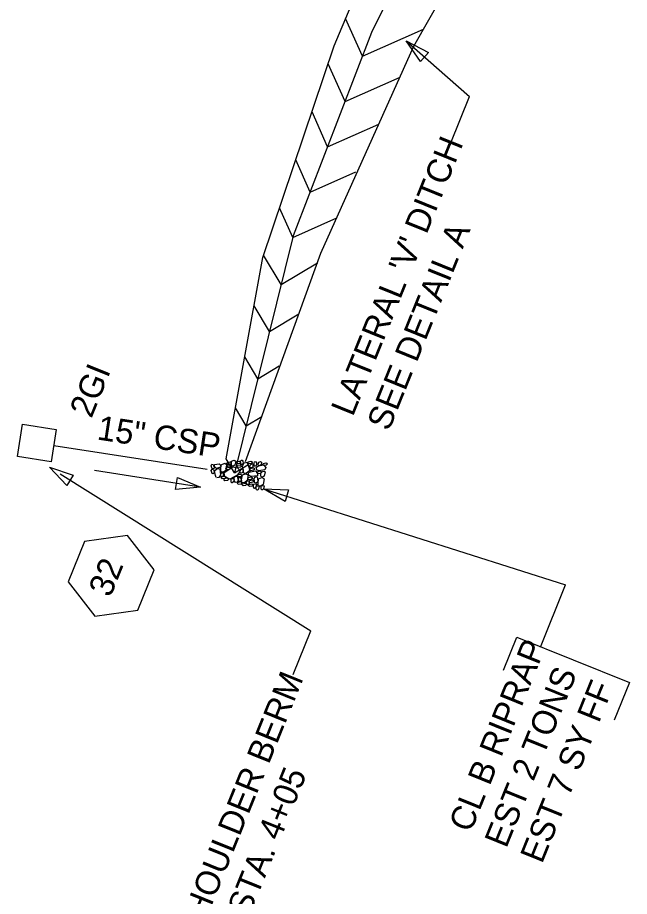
# Model space of a CAD drawing. Extents: x 2384780 to 2405432, y 547869 to 573706.
# Drawn here: x 2395497.8 to 2395623.6, y 556433.7 to 556614.5 of the extents above; entities that cross this region are included whole.
import ezdxf

# ---------------------------------------------------------------- set-up
doc = ezdxf.new("R2010")
doc.units = 0
for name, color, linetype in [('Old_Level_1', 7, 'Continuous'), ('Old_Level_18', 7, 'Continuous'), ('Old_Level_20', 7, 'Continuous'), ('Old_Level_5', 7, 'Continuous')]:
    doc.layers.add(name, color=color, linetype=linetype)

msp = doc.modelspace()

# ---------------------------------------------------------------- linework, layer by layer
at = {"layer": 'Old_Level_1'}
msp.add_line((2395505.22, 556526.47), (2395536.78, 556521.65), dxfattribs=at)
msp.add_lwpolyline([(2395504.71, 556523.16), (2395497.77, 556524.23), (2395498.79, 556530.86), (2395505.72, 556529.78)], close=True, dxfattribs=at)
at = {"layer": 'Old_Level_18'}
for p, q in [((2395568.7, 556606.57), (2395565.25, 556614.33)), ((2395568.7, 556606.57), (2395581.27, 556612.15)), ((2395565.12, 556597.25), (2395561.65, 556605.04)), ((2395565.12, 556597.25), (2395576.43, 556602.28)), ((2395561.53, 556587.94), (2395558.33, 556595.15)), ((2395561.53, 556587.94), (2395572.1, 556592.63)), ((2395557.95, 556578.62), (2395555, 556585.26)), ((2395557.95, 556578.62), (2395567.36, 556582.8)), ((2395554.37, 556569.31), (2395551.67, 556575.37)), ((2395554.37, 556569.31), (2395563.44, 556573.34)), ((2395552, 556559.61), (2395548.36, 556565.65)), ((2395552, 556559.61), (2395559.46, 556564.1)), ((2395549.59, 556549.92), (2395546.41, 556555.2)), ((2395549.59, 556549.92), (2395555.64, 556553.56)), ((2395547.19, 556540.23), (2395544.49, 556544.71)), ((2395547.19, 556540.23), (2395551.55, 556542.86)), ((2395544.79, 556530.55), (2395542.57, 556534.22)), ((2395544.79, 556530.55), (2395548, 556532.48)), ((2395542.38, 556520.86), (2395540.65, 556523.73)), ((2395542.38, 556520.86), (2395545.14, 556522.52))]:
    msp.add_line(p, q, dxfattribs=at)
for points in [[(2395611.85, 556696.54), (2395590.06, 556651.06), (2395570.57, 556611.44), (2395554.48, 556569.6), (2395542.38, 556520.86)], [(2395540.65, 556523.73), (2395548.23, 556565.15), (2395562.9, 556608.75), (2395577.98, 556644.57), (2395599.18, 556687.6), (2395600.79, 556691.46)], [(2395609.38, 556691.4), (2395590.06, 556651.06), (2395570.57, 556611.44), (2395554.48, 556569.6), (2395542.38, 556520.86)], [(2395544.64, 556523.22), (2395560.16, 556566.04), (2395579.3, 556608.68), (2395600.57, 556646.2), (2395623.19, 556691.16)]]:
    msp.add_lwpolyline(points, dxfattribs=at)
at = {"layer": 'Old_Level_20'}
for p in [(2395548.35, 556517.55), (2395605.31, 556484.99)]:
    msp.add_line(p, (2395610.49, 556497.8), dxfattribs=at)
for points in [[(2395538.02, 556522.6), (2395538.08, 556522.37), (2395538.26, 556521.82), (2395537.95, 556521.7), (2395537.76, 556521.71), (2395537.57, 556522.3), (2395537.72, 556522.62), (2395538.02, 556522.6)], [(2395539.59, 556522.12), (2395539.27, 556521.96), (2395538.66, 556521.79), (2395538.27, 556522.17), (2395538.3, 556522.57), (2395539.22, 556522.69), (2395539.5, 556522.47), (2395539.59, 556522.12)], [(2395539.65, 556521.03), (2395539.57, 556521.53), (2395539.66, 556522.54), (2395540.37, 556522.83), (2395540.76, 556522.59), (2395540.58, 556521.37), (2395540.12, 556521), (2395539.65, 556521.03)], [(2395541.73, 556522.85), (2395541.53, 556522.64), (2395541.03, 556522.58), (2395540.82, 556522.81), (2395540.88, 556523), (2395541.46, 556523.14), (2395541.64, 556523.05), (2395541.73, 556522.85)], [(2395541.8, 556522.27), (2395541.56, 556522.07), (2395541.08, 556522.04), (2395540.86, 556522.24), (2395540.88, 556522.47), (2395541.54, 556522.6), (2395541.71, 556522.47), (2395541.8, 556522.27)], [(2395541.83, 556522.29), (2395541.75, 556522.7), (2395541.8, 556523.3), (2395542.34, 556523.48), (2395542.63, 556523.3), (2395542.47, 556522.45), (2395542.12, 556522.26), (2395541.83, 556522.29)], [(2395543.63, 556522.98), (2395543.42, 556522.77), (2395542.92, 556522.71), (2395542.72, 556522.94), (2395542.78, 556523.12), (2395543.35, 556523.27), (2395543.52, 556523.18), (2395543.63, 556522.98)], [(2395543.85, 556522.19), (2395543.64, 556522.01), (2395543.16, 556521.97), (2395542.94, 556522.18), (2395542.96, 556522.41), (2395543.58, 556522.52), (2395543.75, 556522.38), (2395543.85, 556522.19)], [(2395543.96, 556523.46), (2395544.12, 556523.25), (2395544.2, 556522.83), (2395543.98, 556522.55), (2395543.66, 556522.57), (2395543.64, 556523.18), (2395543.77, 556523.46), (2395543.96, 556523.46)], [(2395544.97, 556522.94), (2395545.19, 556522.45), (2395545.55, 556521.32), (2395544.78, 556520.75), (2395544.3, 556520.79), (2395544, 556522.24), (2395544.35, 556522.92), (2395544.97, 556523.07)], [(2395546.04, 556522.98), (2395545.84, 556522.76), (2395545.35, 556522.7), (2395545.13, 556522.93), (2395545.19, 556523.11), (2395545.76, 556523.26), (2395545.94, 556523.18), (2395546.04, 556522.98)], [(2395545.61, 556521.89), (2395545.52, 556522.2), (2395545.66, 556522.6), (2395546.02, 556522.77), (2395546.19, 556522.63), (2395546.14, 556522.04), (2395545.8, 556521.87), (2395545.61, 556521.89)], [(2395546.69, 556523.22), (2395546.88, 556522.94), (2395546.92, 556522.49), (2395546.72, 556522.24), (2395546.42, 556522.26), (2395546.4, 556522.86), (2395546.49, 556523.16), (2395546.69, 556523.22)], [(2395546.88, 556522.03), (2395547.31, 556522.3), (2395548.32, 556522.52), (2395548.8, 556521.99), (2395548.63, 556521.48), (2395547.42, 556521.27), (2395546.99, 556521.51), (2395546.81, 556522.04)], [(2395547.33, 556522.36), (2395547.25, 556522.67), (2395547.4, 556523.07), (2395547.75, 556523.22), (2395547.93, 556523.09), (2395547.88, 556522.49), (2395547.52, 556522.34), (2395547.33, 556522.36)], [(2395549.11, 556522.66), (2395548.91, 556522.44), (2395548.42, 556522.38), (2395548.2, 556522.62), (2395548.26, 556522.8), (2395548.83, 556522.95), (2395549.01, 556522.86), (2395549.11, 556522.66)], [(2395538.06, 556521.58), (2395538.11, 556521.36), (2395538.29, 556520.85), (2395537.99, 556520.68), (2395537.8, 556520.7), (2395537.58, 556521.33), (2395537.76, 556521.61), (2395538.06, 556521.58)], [(2395538.64, 556519.88), (2395538.5, 556520.3), (2395538.28, 556521.3), (2395538.81, 556521.79), (2395539.34, 556521.69), (2395539.52, 556520.48), (2395539.18, 556519.94), (2395538.77, 556519.87)], [(2395539.57, 556520.13), (2395539.59, 556520.36), (2395539.62, 556520.81), (2395539.93, 556520.9), (2395540.12, 556520.88), (2395540.07, 556520.28), (2395539.82, 556520.01), (2395539.57, 556520.13)], [(2395543.49, 556521.08), (2395542.94, 556520.42), (2395541.44, 556519.53), (2395540.41, 556520.14), (2395540.24, 556520.95), (2395542.06, 556522.11), (2395543.02, 556521.91), (2395543.62, 556521.18)], [(2395541.5, 556521.76), (2395541.3, 556521.56), (2395540.8, 556521.5), (2395540.59, 556521.72), (2395540.65, 556521.9), (2395541.23, 556522.05), (2395541.41, 556521.96), (2395541.5, 556521.76)], [(2395543.86, 556520.26), (2395543.68, 556520.05), (2395543.17, 556520.02), (2395542.97, 556520.22), (2395542.99, 556520.44), (2395543.6, 556520.59), (2395543.81, 556520.45), (2395543.86, 556520.26)], [(2395543.59, 556520.79), (2395543.5, 556521.1), (2395543.65, 556521.5), (2395544, 556521.67), (2395544.18, 556521.53), (2395544.12, 556520.94), (2395543.78, 556520.77), (2395543.59, 556520.79)], [(2395543.9, 556518.9), (2395543.85, 556519.43), (2395544.03, 556520.43), (2395544.66, 556520.68), (2395545.17, 556520.46), (2395544.96, 556519.27), (2395544.42, 556518.79), (2395543.9, 556518.9)], [(2395545.26, 556520.94), (2395545.67, 556521.08), (2395546.72, 556521.3), (2395547.15, 556520.77), (2395547.11, 556520.25), (2395545.89, 556520.09), (2395545.3, 556520.29), (2395545.28, 556520.82)], [(2395546.5, 556521.58), (2395546.31, 556521.42), (2395545.76, 556521.3), (2395545.56, 556521.55), (2395545.62, 556521.73), (2395546.23, 556521.9), (2395546.41, 556521.82), (2395546.5, 556521.58)], [(2395547.91, 556520.93), (2395547.7, 556520.72), (2395547.2, 556520.64), (2395547, 556520.89), (2395547.02, 556521.07), (2395547.64, 556521.25), (2395547.85, 556521.12), (2395547.91, 556520.93)], [(2395547.84, 556520.04), (2395547.8, 556520.41), (2395547.86, 556521.05), (2395548.4, 556521.2), (2395548.68, 556521.1), (2395548.49, 556520.17), (2395548.17, 556519.97), (2395547.84, 556520.04)], [(2395540.56, 556519.87), (2395540.37, 556519.67), (2395539.87, 556519.6), (2395539.67, 556519.85), (2395539.69, 556520.03), (2395540.3, 556520.19), (2395540.51, 556520.07), (2395540.56, 556519.87)], [(2395541.18, 556519.49), (2395540.93, 556519.32), (2395540.43, 556519.25), (2395540.23, 556519.46), (2395540.25, 556519.68), (2395540.9, 556519.81), (2395541.09, 556519.69), (2395541.18, 556519.49)], [(2395541.74, 556518.84), (2395541.68, 556519.15), (2395541.68, 556519.64), (2395542.03, 556519.72), (2395542.29, 556519.63), (2395542.15, 556519), (2395541.92, 556518.8), (2395541.74, 556518.84)], [(2395542.61, 556518.87), (2395542.41, 556519.18), (2395542.27, 556519.88), (2395542.61, 556520.18), (2395542.91, 556520.15), (2395543.14, 556519.31), (2395542.92, 556518.94), (2395542.61, 556518.87)], [(2395543.86, 556518.74), (2395543.66, 556518.53), (2395543.17, 556518.46), (2395542.97, 556518.71), (2395542.99, 556518.9), (2395543.6, 556519.07), (2395543.81, 556518.93), (2395543.86, 556518.74)], [(2395543.58, 556519.93), (2395543.66, 556519.7), (2395543.82, 556519.2), (2395543.48, 556519.03), (2395543.32, 556519.05), (2395543.15, 556519.67), (2395543.27, 556519.85), (2395543.58, 556519.93)], [(2395544.86, 556518.44), (2395544.66, 556518.24), (2395544.16, 556518.17), (2395543.96, 556518.41), (2395543.98, 556518.6), (2395544.59, 556518.77), (2395544.81, 556518.64), (2395544.86, 556518.44)], [(2395545.25, 556519.29), (2395545.31, 556519.07), (2395545.37, 556518.58), (2395545.13, 556518.37), (2395544.98, 556518.38), (2395544.8, 556518.89), (2395544.94, 556519.17), (2395545.14, 556519.27)], [(2395546.08, 556519.73), (2395545.84, 556519.52), (2395545.35, 556519.46), (2395545.15, 556519.71), (2395545.19, 556519.89), (2395545.77, 556520.03), (2395545.99, 556519.93), (2395546.08, 556519.73)], [(2395546.23, 556518.29), (2395545.94, 556518.12), (2395545.44, 556518.03), (2395545.28, 556518.27), (2395545.3, 556518.44), (2395545.92, 556518.63), (2395546.14, 556518.49), (2395546.23, 556518.29)], [(2395546.33, 556519), (2395546.13, 556518.94), (2395545.63, 556518.79), (2395545.42, 556519.11), (2395545.44, 556519.3), (2395546.1, 556519.46), (2395546.24, 556519.23), (2395546.33, 556519)], [(2395546.34, 556517.72), (2395546.27, 556518.02), (2395546.28, 556518.51), (2395546.62, 556518.59), (2395546.88, 556518.5), (2395546.75, 556517.87), (2395546.51, 556517.67), (2395546.34, 556517.72)], [(2395546.99, 556520.11), (2395547.14, 556519.75), (2395547.2, 556519.03), (2395546.87, 556518.76), (2395546.57, 556518.8), (2395546.42, 556519.63), (2395546.56, 556519.99), (2395546.99, 556520.11)], [(2395547.27, 556518.13), (2395547.23, 556518.65), (2395547.29, 556519.62), (2395548.02, 556519.91), (2395548.49, 556519.65), (2395548.31, 556518.46), (2395547.79, 556518.09), (2395547.27, 556518.13)], [(2395546.92, 556517.34), (2395546.86, 556517.65), (2395546.86, 556518.14), (2395547.21, 556518.21), (2395547.47, 556518.12), (2395547.34, 556517.49), (2395547.1, 556517.29), (2395546.92, 556517.34)], [(2395547.93, 556517.39), (2395547.87, 556517.7), (2395547.88, 556518.19), (2395548.22, 556518.27), (2395548.48, 556518.18), (2395548.35, 556517.55), (2395548.11, 556517.35), (2395547.93, 556517.39)], [(2395597.73, 556480.29), (2395600.47, 556487.08), (2395623.61, 556477.73), (2395620.48, 556469.97)]]:
    msp.add_lwpolyline(points, dxfattribs=at)
msp.add_lwpolyline([(2395552.81, 556514.96), (2395548.35, 556517.55), (2395553.5, 556517.37)], close=True, dxfattribs=at)
at = {"layer": 'Old_Level_5'}
for p, q in [((2395577.7, 556609.75), (2395590.7, 556598.3)), ((2395586.86, 556588.79), (2395590.7, 556598.3)), ((2395506.54, 556520.65), (2395558.1, 556488.36)), ((2395535.37, 556517.9), (2395513.58, 556521.37)), ((2395554.45, 556479.35), (2395558.1, 556488.36))]:
    msp.add_line(p, q, dxfattribs=at)
for points in [[(2395580.62, 556605.51), (2395577.7, 556609.75), (2395582.28, 556607.38)], [(2395507.89, 556518.29), (2395504.32, 556522.01), (2395509.22, 556520.41)], [(2395530.63, 556519.92), (2395535.37, 556517.9), (2395530.24, 556517.45)], [(2395520.36, 556507.96), (2395511.5, 556506.71), (2395508.15, 556498.42), (2395513.66, 556491.36), (2395522.52, 556492.61), (2395525.87, 556500.91)]]:
    msp.add_lwpolyline(points, close=True, dxfattribs=at)

# ---------------------------------------------------------------- texts
at = {"layer": 'Old_Level_20'}
for s, p in [('CL B RIPRAP', (2395590.96, 556446.66)), ('EST 2 TONS', (2395598.29, 556443.45)), ('EST 7 SY FF', (2395605.63, 556440.27))]:
    msp.add_text(s, height=5, rotation=68.0001, dxfattribs=at).set_placement(p)
at = {"layer": 'Old_Level_5'}
for s, rotation, p in [("LATERAL 'V' DITCH", 68.0001, (2395566.72, 556532.27)), ('SEE DETAIL A', 68.0001, (2395574.14, 556529.27)), ('2GI', 68.0001, (2395512.96, 556531.93)), ('15" CSP', 351.3213, (2395513.94, 556527.75)), ('32', 68.0001, (2395516.85, 556495.06)), ('BEGIN SHOULDER BERM', 68.0001, (2395526.31, 556403.53)), ('GUTTER, STA. 4+05', 68.0001, (2395533.73, 556400.53))]:
    msp.add_text(s, height=5, rotation=rotation, dxfattribs=at).set_placement(p)

doc.saveas('drawing.dxf')
